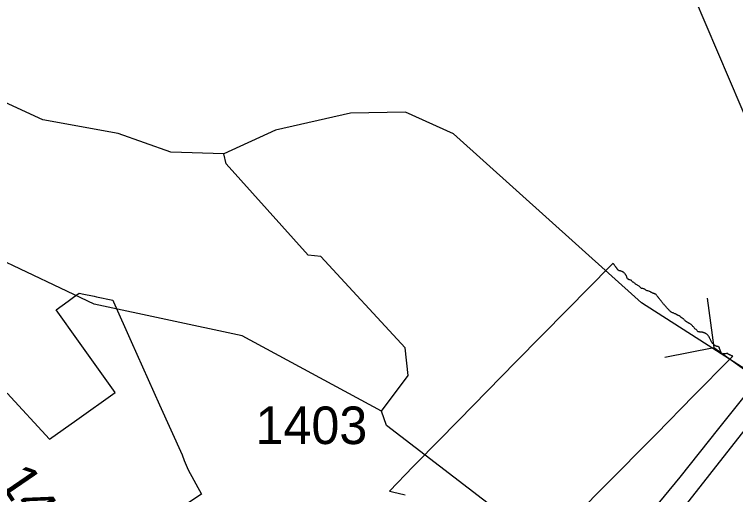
# Model space of a CAD drawing. Extents: x 2532689 to 2764727, y 536648 to 732970.
# Drawn here: x 2571942 to 2574344, y 666677 to 668275 of the extents above; entities that cross this region are included whole.
import ezdxf

# ---------------------------------------------------------------- set-up
doc = ezdxf.new("R2010")
doc.units = 0
for name, color, linetype in [('Exist Boundary Political City Limit New', 7, 'Continuous'), ('Exist Hydrographic Creek Single Shore', 7, 'Continuous'), ('Exist Road Primary US Divided Attributed', 7, 'Continuous'), ('Exist Road Primary US Mileage Hundredths English Label', 7, 'Continuous'), ('Exist Road Secondary Structure Culvert CELL', 7, 'Continuous'), ('Exist Road Secondary Structure Culvert Number Label', 7, 'Continuous'), ('Exist Road Secondary Type 51 Number Label', 7, 'Continuous'), ('Map Preparation Boundary City Limit Buffer Line', 7, 'Continuous')]:
    doc.layers.add(name, color=color, linetype=linetype)

msp = doc.modelspace()

# ---------------------------------------------------------------- linework, layer by layer
at = {"layer": 'Exist Boundary Political City Limit New'}
for points in [[(2574061.8, 667350.6), (2574060.2, 667351.3), (2574058.8, 667352.2), (2574056.8, 667353.1), (2574054.5, 667354), (2574051.8, 667354.7), (2574049.5, 667355.2), (2574047.2, 667355.9), (2574045, 667357.3), (2574043, 667358.9), (2574041.5, 667360.1), (2574040.2, 667360.8), (2574038.8, 667361.4), (2574036.8, 667362), (2574034.5, 667362.4), (2574032.2, 667362.5), (2574030.5, 667363), (2574029, 667364.1), (2574027.5, 667365.4), (2574026.2, 667366.8), (2574025.2, 667367.8), (2574024, 667368.8), (2574022.5, 667369.9), (2574020.5, 667371.4), (2574018.8, 667372.4), (2574017, 667373.5), (2574014.8, 667374.8), (2574012.8, 667376.1), (2574011, 667377.3), (2574009.2, 667378.8), (2574007.2, 667380.4), (2574004.8, 667382.2), (2574003, 667383.2), (2574001.5, 667384.1), (2574000.2, 667385), (2573998.8, 667386.8), (2573997, 667388.7), (2573995.8, 667389.9), (2573994, 667390.5), (2573991.5, 667391.1), (2573989, 667391.9), (2573984.2, 667395.3), (2573981.8, 667400.1), (2573980, 667405.6), (2573978.5, 667407.5), (2573977.2, 667409.2), (2573976.2, 667410.4), (2573975.8, 667411.1), (2573975, 667412), (2573974.2, 667413), (2573973, 667414.4), (2573971.8, 667415.4), (2573970.5, 667416.4), (2573969.5, 667417.2), (2573968.2, 667417.9), (2573967.2, 667418.5), (2573966, 667419), (2573964.8, 667419.4), (2573963, 667420), (2573961.2, 667420.5), (2573960, 667420.9), (2573958.5, 667421.2), (2573957.5, 667421.4), (2573956.5, 667421.6), (2573955.8, 667421.9), (2573955, 667422.4), (2573954, 667423.1), (2573953, 667423.8), (2573951.8, 667424.8), (2573951, 667425.9), (2573950.2, 667427), (2573949.8, 667427.9), (2573949.2, 667428.8), (2573948.8, 667429.5), (2573948, 667430.5), (2573947.2, 667431.6), (2573946.2, 667433), (2573945.5, 667434), (2573945, 667434.9), (2573944.2, 667435.7), (2573943, 667437.1), (2573942, 667438.5), (2573941, 667439.7), (2573940.5, 667440.5), (2573939.8, 667441.6), (2573939, 667442.6), (2573937.8, 667443.8), (2573936.8, 667444.8), (2573935.5, 667445.7), (2573935, 667446.3), (2573927, 667438.2), (2573784.5, 667292.8), (2573611.8, 667118.7), (2573421.8, 666924.6), (2573280.8, 666781.2), (2573276, 666776.2), (2573275.2, 666775.4), (2573269.8, 666769.8), (2573191.2, 666688.3), (2573196.5, 666687.2)], [(2571917.8, 667014.5), (2572059, 666861.5), (2572150, 666926.1), (2572277.2, 667016.9), (2572194, 667133.1), (2572155.5, 667187.1), (2572080.5, 667291.9), (2572121, 667320.8), (2572139, 667333.6), (2572157.8, 667346.9), (2572173, 667343.9), (2572201.8, 667338), (2572206.8, 667337), (2572215.2, 667335.3), (2572269.2, 667324.1), (2572272.2, 667317.8), (2572330.8, 667186.5), (2572425.5, 666975.1), (2572500, 666809.2), (2572507.5, 666790.2), (2572521, 666759.6), (2572564.5, 666678.6), (2572274.2, 666485.3)], [(2574193.8, 667244.1), (2574192.2, 667245.1), (2574191, 667245.8), (2574189.8, 667246.6), (2574188, 667247.6), (2574186.8, 667248.3), (2574185.5, 667248.9), (2574184.5, 667249.6), (2574183, 667250.4), (2574181.8, 667251.3), (2574180.5, 667252.1), (2574179.2, 667253), (2574177.5, 667254.2), (2574175.8, 667255.6), (2574174, 667257.2), (2574172.8, 667258.8), (2574171.2, 667260.2), (2574169, 667262.1), (2574166.5, 667263.8), (2574164.8, 667265.1), (2574164, 667265.7), (2574163, 667266.6), (2574161.8, 667267.6), (2574159, 667269.6), (2574156.5, 667271.1), (2574154.2, 667272.4), (2574153, 667272.8), (2574152, 667273.3), (2574151, 667273.8), (2574149.8, 667274.5), (2574148.5, 667275.4), (2574146.8, 667276.4), (2574145.5, 667277), (2574144.2, 667277.4), (2574143.2, 667277.8), (2574141.2, 667278.6), (2574139.5, 667279.7), (2574137.8, 667280.6), (2574136, 667281.1), (2574134.2, 667281.7), (2574132, 667282.6), (2574130.5, 667283.3), (2574129.5, 667284.1), (2574128.5, 667284.9), (2574127.5, 667285.8), (2574126.5, 667286.7), (2574125.5, 667287.6), (2574124.2, 667288.8), (2574123, 667290.2), (2574121.5, 667291.9), (2574120.2, 667293.2), (2574119.2, 667294.2), (2574118.2, 667295.1), (2574117.5, 667295.8), (2574116.8, 667296.5), (2574116, 667297.1), (2574114.8, 667298.4), (2574113.8, 667299.9), (2574112.2, 667301.8), (2574111, 667303.1), (2574110.2, 667304.1), (2574109.2, 667305.1), (2574107.5, 667307.1), (2574105.8, 667309.1), (2574104.2, 667310.8), (2574103, 667312.1), (2574101.5, 667313.8), (2574099.8, 667315.8), (2574098.2, 667317.8), (2574097, 667319.7), (2574095.8, 667321.6), (2574094.5, 667322.9), (2574093.5, 667324.2), (2574092.5, 667325.3), (2574091.5, 667326.4), (2574090.5, 667327.9), (2574089.2, 667329.6), (2574088.5, 667330.6), (2574087.8, 667331.3), (2574087.2, 667332.1), (2574086, 667333.4), (2574085, 667334.9), (2574084, 667336.1), (2574083, 667337.4), (2574082, 667338.8), (2574080.5, 667340.6), (2574079.2, 667342.1), (2574078, 667343.3), (2574076.5, 667344.2), (2574075.2, 667344.9), (2574074, 667345.4), (2574073, 667345.8), (2574071.8, 667346.1), (2574070.5, 667346.4), (2574069, 667346.9), (2574067.5, 667347.6), (2574066, 667348.1), (2574064.8, 667348.8), (2574063.2, 667349.7), (2574061.8, 667350.6)], [(2574230, 667217), (2574228.2, 667217.2), (2574226, 667217.6), (2574225, 667217.8), (2574224, 667218.1), (2574223.2, 667218.2), (2574221.8, 667218.4), (2574220, 667218.6), (2574218.8, 667218.9), (2574217.5, 667220.1), (2574216, 667221.9), (2574214.5, 667223.9), (2574212.5, 667225.8), (2574210.5, 667227.2), (2574208.5, 667228.9), (2574207, 667230.5), (2574205.8, 667232.1), (2574204.8, 667233.4), (2574203.5, 667234.6), (2574202, 667236.1), (2574200.2, 667237.9), (2574199, 667239.2), (2574198, 667240.4), (2574197, 667241.4), (2574195.5, 667242.8), (2574193.8, 667244.1)], [(2574333.5, 667137.6), (2574332.8, 667138), (2574331.8, 667138.4), (2574330.5, 667138.9), (2574329.2, 667139.6), (2574327.5, 667140.3), (2574326, 667140.9), (2574325, 667141.4), (2574324, 667141.8), (2574323, 667142.2), (2574322, 667142.7), (2574321, 667143.2), (2574319.5, 667144.4), (2574318, 667145.8), (2574316.2, 667146.8), (2574314.8, 667146.7), (2574313.2, 667146.1), (2574311.5, 667145.4), (2574310.2, 667145.1), (2574309, 667145), (2574308, 667145.1), (2574307, 667145.1), (2574305.8, 667144.9), (2574304.5, 667144.8), (2574303, 667144.7), (2574302, 667144.6), (2574300.5, 667144.9), (2574299.2, 667145.2), (2574298.2, 667145.8), (2574297.8, 667146.6), (2574297.2, 667147.1), (2574295.8, 667149.1), (2574294.8, 667151), (2574294.2, 667152.9), (2574293.8, 667154.8), (2574293, 667156.4), (2574292.5, 667157.6), (2574292, 667158.4), (2574291.5, 667159.6), (2574291, 667161), (2574290.8, 667162), (2574290.8, 667162.9), (2574290.8, 667163.8), (2574290.2, 667165.4), (2574289.2, 667166.9), (2574288, 667167.9), (2574287.5, 667168.2), (2574286.8, 667168.7), (2574286, 667169.1), (2574285, 667169.2), (2574284, 667169.1), (2574283, 667169.1), (2574282.2, 667169.3), (2574281.5, 667169.7), (2574280.5, 667170.4), (2574279.8, 667170.7), (2574279, 667171), (2574277.5, 667171.7), (2574276.2, 667172.4), (2574275, 667173.2), (2574273.5, 667174.1), (2574272.2, 667174.9), (2574271.2, 667175.8), (2574270.2, 667176.9), (2574269, 667178.4), (2574267.5, 667180.1), (2574266, 667181.8), (2574264.5, 667183.4), (2574263.5, 667185.1), (2574262.5, 667187.2), (2574261.5, 667189.5), (2574260.5, 667191.4), (2574259.8, 667192.8), (2574258.8, 667194.3), (2574257.8, 667196.2), (2574257, 667197.9), (2574256.5, 667199.3), (2574256, 667200.8), (2574255.5, 667201.7), (2574255, 667202.6), (2574254.5, 667203.4), (2574253.8, 667204.5), (2574252.8, 667205.8), (2574251.5, 667207.2), (2574250.2, 667208.5), (2574249.2, 667209.5), (2574248, 667210.4), (2574246.2, 667211.5), (2574244.8, 667212.5), (2574243.2, 667213.2), (2574242.2, 667213.6), (2574241.2, 667214.1), (2574240, 667214.8), (2574238.2, 667215.6), (2574236.8, 667216.2), (2574235, 667216.7), (2574233.8, 667216.8), (2574232.5, 667216.9), (2574231.5, 667216.9), (2574230, 667217)], [(2573747.8, 666542.8), (2573904, 666701), (2574078.8, 666878.1), (2574205.2, 667006.9), (2574325.8, 667128.4), (2574334.2, 667137.1), (2574333.5, 667137.6)], [(2573196.5, 666687.2), (2573201.2, 666686.1), (2573205.8, 666685.1), (2573210.5, 666684.1), (2573215.2, 666682.9), (2573219.8, 666681.9), (2573224.5, 666680.8), (2573229.2, 666679.6), (2573234, 666678.4), (2573238.8, 666677.1), (2573243.2, 666675.9)]]:
    msp.add_lwpolyline(points, dxfattribs=at)
at = {"layer": 'Exist Hydrographic Creek Single Shore'}
for points in [[(2572638.8, 667810.2), (2572462.9, 667816.3), (2572286.9, 667878.1), (2572035.9, 667923.7), (2571791.9, 668035.4), (2571614, 668192.3), (2571404.8, 668229.8)], [(2573163.9, 666954.9), (2572699.9, 667205.4), (2572207, 667310.1), (2571869.9, 667470.5), (2571559.8, 667572.9), (2571372.8, 667768.8), (2571234.8, 667983.3), (2571200, 668083.6)], [(2575101, 666688), (2574977.3, 666834.4), (2574927.8, 666864.7), (2574833.9, 666910.2), (2574637, 666976.8), (2574517.8, 667003.1), (2574030.9, 667315.1), (2573403.9, 667877.3), (2573243.9, 667949.7), (2573061, 667945.5), (2572811.9, 667889.5), (2572638.8, 667810.2)], [(2573163.9, 666954.9), (2573252.9, 667073.4), (2573242.9, 667164.9), (2572962, 667468.8), (2572919.9, 667473.6), (2572646.8, 667777.7), (2572638.8, 667810.2)], [(2575470, 663106.3), (2575191.8, 663499.1), (2574775.5, 663723), (2574595.5, 663516.4), (2574483, 663688.3), (2574428.8, 663754.8), (2574209.9, 664047.3), (2574132.2, 664221.2), (2574088.9, 664382.3), (2573928, 664960.2), (2573649.9, 665090.2), (2573428.9, 665327.4), (2573427, 665393), (2573558.1, 665536.2), (2573556, 665637.9), (2573322.9, 666025.7), (2573355.9, 666082.9), (2573731.9, 666423.1), (2573731.9, 666459.2), (2573630, 666563.4), (2573181, 666906.4), (2573163.9, 666954.9)]]:
    msp.add_lwpolyline(points, dxfattribs=at)
at = {"layer": 'Exist Road Primary US Divided Attributed'}
for points in [[(2574981.4, 668141.8), (2574942, 667994), (2574913.6, 667906.3), (2574872.4, 667790), (2574823.6, 667678.2), (2574767.6, 667563.4), (2574703.9, 667447.6), (2574627.5, 667328.7), (2574523.9, 667191.9), (2574420.3, 667062.8), (2574286.6, 666896.8), (2574158, 666735), (2574069.8, 666626.8), (2574007.9, 666541.4), (2573831, 666329.7), (2573794.6, 666285.2)], [(2575052.4, 668131.1), (2575029.7, 668033.7), (2574999.3, 667934.2), (2574955.8, 667822.2), (2574855.6, 667586.9), (2574799, 667472.1), (2574700.6, 667312.8), (2574626.2, 667208.8), (2574497.1, 667045.9), (2574362.3, 666877.9), (2574151.1, 666609.4), (2574031.9, 666459.6), (2573924.5, 666326.1), (2573850.6, 666233.8)]]:
    msp.add_lwpolyline(points, dxfattribs=at)
at = {"layer": 'Exist Road Secondary Structure Culvert CELL'}
for p, q in [((2574249.2, 667330.8), (2574271.6, 667165.8)), ((2574108, 667134.4), (2574271.6, 667165.8)), ((2574271.6, 667165.8), (2574593.8, 666934.2))]:
    msp.add_line(p, q, dxfattribs=at)
at = {"layer": 'Exist Road Secondary Structure Culvert Number Label'}
msp.add_line((2574767.9, 667014.8), (2573879.9, 669098.6), dxfattribs=at)
at = {"layer": 'Map Preparation Boundary City Limit Buffer Line'}
for points in [[(2574061.8, 667350.6), (2574060.2, 667351.3), (2574058.8, 667352.2), (2574056.8, 667353.1), (2574054.5, 667354), (2574051.8, 667354.7), (2574049.5, 667355.2), (2574047.2, 667355.9), (2574045, 667357.3), (2574043, 667358.9), (2574041.5, 667360.1), (2574040.2, 667360.8), (2574038.8, 667361.4), (2574036.8, 667362), (2574034.5, 667362.4), (2574032.2, 667362.5), (2574030.5, 667363), (2574029, 667364.1), (2574027.5, 667365.4), (2574026.2, 667366.8), (2574025.2, 667367.8), (2574024, 667368.8), (2574022.5, 667369.9), (2574020.5, 667371.4), (2574018.8, 667372.4), (2574017, 667373.5), (2574014.8, 667374.8), (2574012.8, 667376.1), (2574011, 667377.3), (2574009.2, 667378.8), (2574007.2, 667380.4), (2574004.8, 667382.2), (2574003, 667383.2), (2574001.5, 667384.1), (2574000.2, 667385), (2573998.8, 667386.8), (2573997, 667388.7), (2573995.8, 667389.9), (2573994, 667390.5), (2573991.5, 667391.1), (2573989, 667391.9), (2573984.2, 667395.3), (2573981.8, 667400.1), (2573980, 667405.6), (2573978.5, 667407.5), (2573977.2, 667409.2), (2573976.2, 667410.4), (2573975.8, 667411.1), (2573975, 667412), (2573974.2, 667413), (2573973, 667414.4), (2573971.8, 667415.4), (2573970.5, 667416.4), (2573969.5, 667417.2), (2573968.2, 667417.9), (2573967.2, 667418.5), (2573966, 667419), (2573964.8, 667419.4), (2573963, 667420), (2573961.2, 667420.5), (2573960, 667420.9), (2573958.5, 667421.2), (2573957.5, 667421.4), (2573956.5, 667421.6), (2573955.8, 667421.9), (2573955, 667422.4), (2573954, 667423.1), (2573953, 667423.8), (2573951.8, 667424.8), (2573951, 667425.9), (2573950.2, 667427), (2573949.8, 667427.9), (2573949.2, 667428.8), (2573948.8, 667429.5), (2573948, 667430.5), (2573947.2, 667431.6), (2573946.2, 667433), (2573945.5, 667434), (2573945, 667434.9), (2573944.2, 667435.7), (2573943, 667437.1), (2573942, 667438.5), (2573941, 667439.7), (2573940.5, 667440.5), (2573939.8, 667441.6), (2573939, 667442.6), (2573937.8, 667443.8), (2573936.8, 667444.8), (2573935.5, 667445.7), (2573935, 667446.3), (2573927, 667438.2), (2573784.5, 667292.8), (2573611.8, 667118.7), (2573421.8, 666924.6), (2573280.8, 666781.2), (2573276, 666776.2), (2573275.2, 666775.4), (2573269.8, 666769.8), (2573191.2, 666688.3), (2573196.5, 666687.2)], [(2571917.8, 667014.5), (2572059, 666861.5), (2572150, 666926.1), (2572277.2, 667016.9), (2572194, 667133.1), (2572155.5, 667187.1), (2572080.5, 667291.9), (2572121, 667320.8), (2572139, 667333.6), (2572157.8, 667346.9), (2572173, 667343.9), (2572201.8, 667338), (2572206.8, 667337), (2572215.2, 667335.3), (2572269.2, 667324.1), (2572272.2, 667317.8), (2572330.8, 667186.5), (2572425.5, 666975.1), (2572500, 666809.2), (2572507.5, 666790.2), (2572521, 666759.6), (2572564.5, 666678.6), (2572274.2, 666485.3)], [(2574193.8, 667244.1), (2574192.2, 667245.1), (2574191, 667245.8), (2574189.8, 667246.6), (2574188, 667247.6), (2574186.8, 667248.3), (2574185.5, 667248.9), (2574184.5, 667249.6), (2574183, 667250.4), (2574181.8, 667251.3), (2574180.5, 667252.1), (2574179.2, 667253), (2574177.5, 667254.2), (2574175.8, 667255.6), (2574174, 667257.2), (2574172.8, 667258.8), (2574171.2, 667260.2), (2574169, 667262.1), (2574166.5, 667263.8), (2574164.8, 667265.1), (2574164, 667265.7), (2574163, 667266.6), (2574161.8, 667267.6), (2574159, 667269.6), (2574156.5, 667271.1), (2574154.2, 667272.4), (2574153, 667272.8), (2574152, 667273.3), (2574151, 667273.8), (2574149.8, 667274.5), (2574148.5, 667275.4), (2574146.8, 667276.4), (2574145.5, 667277), (2574144.2, 667277.4), (2574143.2, 667277.8), (2574141.2, 667278.6), (2574139.5, 667279.7), (2574137.8, 667280.6), (2574136, 667281.1), (2574134.2, 667281.7), (2574132, 667282.6), (2574130.5, 667283.3), (2574129.5, 667284.1), (2574128.5, 667284.9), (2574127.5, 667285.8), (2574126.5, 667286.7), (2574125.5, 667287.6), (2574124.2, 667288.8), (2574123, 667290.2), (2574121.5, 667291.9), (2574120.2, 667293.2), (2574119.2, 667294.2), (2574118.2, 667295.1), (2574117.5, 667295.8), (2574116.8, 667296.5), (2574116, 667297.1), (2574114.8, 667298.4), (2574113.8, 667299.9), (2574112.2, 667301.8), (2574111, 667303.1), (2574110.2, 667304.1), (2574109.2, 667305.1), (2574107.5, 667307.1), (2574105.8, 667309.1), (2574104.2, 667310.8), (2574103, 667312.1), (2574101.5, 667313.8), (2574099.8, 667315.8), (2574098.2, 667317.8), (2574097, 667319.7), (2574095.8, 667321.6), (2574094.5, 667322.9), (2574093.5, 667324.2), (2574092.5, 667325.3), (2574091.5, 667326.4), (2574090.5, 667327.9), (2574089.2, 667329.6), (2574088.5, 667330.6), (2574087.8, 667331.3), (2574087.2, 667332.1), (2574086, 667333.4), (2574085, 667334.9), (2574084, 667336.1), (2574083, 667337.4), (2574082, 667338.8), (2574080.5, 667340.6), (2574079.2, 667342.1), (2574078, 667343.3), (2574076.5, 667344.2), (2574075.2, 667344.9), (2574074, 667345.4), (2574073, 667345.8), (2574071.8, 667346.1), (2574070.5, 667346.4), (2574069, 667346.9), (2574067.5, 667347.6), (2574066, 667348.1), (2574064.8, 667348.8), (2574063.2, 667349.7), (2574061.8, 667350.6)], [(2574230, 667217), (2574228.2, 667217.2), (2574226, 667217.6), (2574225, 667217.8), (2574224, 667218.1), (2574223.2, 667218.2), (2574221.8, 667218.4), (2574220, 667218.6), (2574218.8, 667218.9), (2574217.5, 667220.1), (2574216, 667221.9), (2574214.5, 667223.9), (2574212.5, 667225.8), (2574210.5, 667227.2), (2574208.5, 667228.9), (2574207, 667230.5), (2574205.8, 667232.1), (2574204.8, 667233.4), (2574203.5, 667234.6), (2574202, 667236.1), (2574200.2, 667237.9), (2574199, 667239.2), (2574198, 667240.4), (2574197, 667241.4), (2574195.5, 667242.8), (2574193.8, 667244.1)], [(2574333.5, 667137.6), (2574332.8, 667138), (2574331.8, 667138.4), (2574330.5, 667138.9), (2574329.2, 667139.6), (2574327.5, 667140.3), (2574326, 667140.9), (2574325, 667141.4), (2574324, 667141.8), (2574323, 667142.2), (2574322, 667142.7), (2574321, 667143.2), (2574319.5, 667144.4), (2574318, 667145.8), (2574316.2, 667146.8), (2574314.8, 667146.7), (2574313.2, 667146.1), (2574311.5, 667145.4), (2574310.2, 667145.1), (2574309, 667145), (2574308, 667145.1), (2574307, 667145.1), (2574305.8, 667144.9), (2574304.5, 667144.8), (2574303, 667144.7), (2574302, 667144.6), (2574300.5, 667144.9), (2574299.2, 667145.2), (2574298.2, 667145.8), (2574297.8, 667146.6), (2574297.2, 667147.1), (2574295.8, 667149.1), (2574294.8, 667151), (2574294.2, 667152.9), (2574293.8, 667154.8), (2574293, 667156.4), (2574292.5, 667157.6), (2574292, 667158.4), (2574291.5, 667159.6), (2574291, 667161), (2574290.8, 667162), (2574290.8, 667162.9), (2574290.8, 667163.8), (2574290.2, 667165.4), (2574289.2, 667166.9), (2574288, 667167.9), (2574287.5, 667168.2), (2574286.8, 667168.7), (2574286, 667169.1), (2574285, 667169.2), (2574284, 667169.1), (2574283, 667169.1), (2574282.2, 667169.3), (2574281.5, 667169.7), (2574280.5, 667170.4), (2574279.8, 667170.7), (2574279, 667171), (2574277.5, 667171.7), (2574276.2, 667172.4), (2574275, 667173.2), (2574273.5, 667174.1), (2574272.2, 667174.9), (2574271.2, 667175.8), (2574270.2, 667176.9), (2574269, 667178.4), (2574267.5, 667180.1), (2574266, 667181.8), (2574264.5, 667183.4), (2574263.5, 667185.1), (2574262.5, 667187.2), (2574261.5, 667189.5), (2574260.5, 667191.4), (2574259.8, 667192.8), (2574258.8, 667194.3), (2574257.8, 667196.2), (2574257, 667197.9), (2574256.5, 667199.3), (2574256, 667200.8), (2574255.5, 667201.7), (2574255, 667202.6), (2574254.5, 667203.4), (2574253.8, 667204.5), (2574252.8, 667205.8), (2574251.5, 667207.2), (2574250.2, 667208.5), (2574249.2, 667209.5), (2574248, 667210.4), (2574246.2, 667211.5), (2574244.8, 667212.5), (2574243.2, 667213.2), (2574242.2, 667213.6), (2574241.2, 667214.1), (2574240, 667214.8), (2574238.2, 667215.6), (2574236.8, 667216.2), (2574235, 667216.7), (2574233.8, 667216.8), (2574232.5, 667216.9), (2574231.5, 667216.9), (2574230, 667217)], [(2573747.8, 666542.8), (2573904, 666701), (2574078.8, 666878.1), (2574205.2, 667006.9), (2574325.8, 667128.4), (2574334.2, 667137.1), (2574333.5, 667137.6)], [(2573196.5, 666687.2), (2573201.2, 666686.1), (2573205.8, 666685.1), (2573210.5, 666684.1), (2573215.2, 666682.9), (2573219.8, 666681.9), (2573224.5, 666680.8), (2573229.2, 666679.6), (2573234, 666678.4), (2573238.8, 666677.1), (2573243.2, 666675.9)]]:
    msp.add_lwpolyline(points, dxfattribs=at)

# ---------------------------------------------------------------- texts
at = {"layer": 'Exist Road Primary US Mileage Hundredths English Label'}
msp.add_text('.14', height=125, rotation=304.369, dxfattribs=at).set_placement((2571857.8, 666761.2))
at = {"layer": 'Exist Road Secondary Type 51 Number Label'}
msp.add_text('1403', height=125, rotation=359.94, dxfattribs=at).set_placement((2572745.1, 666845.2))

doc.saveas('drawing.dxf')
